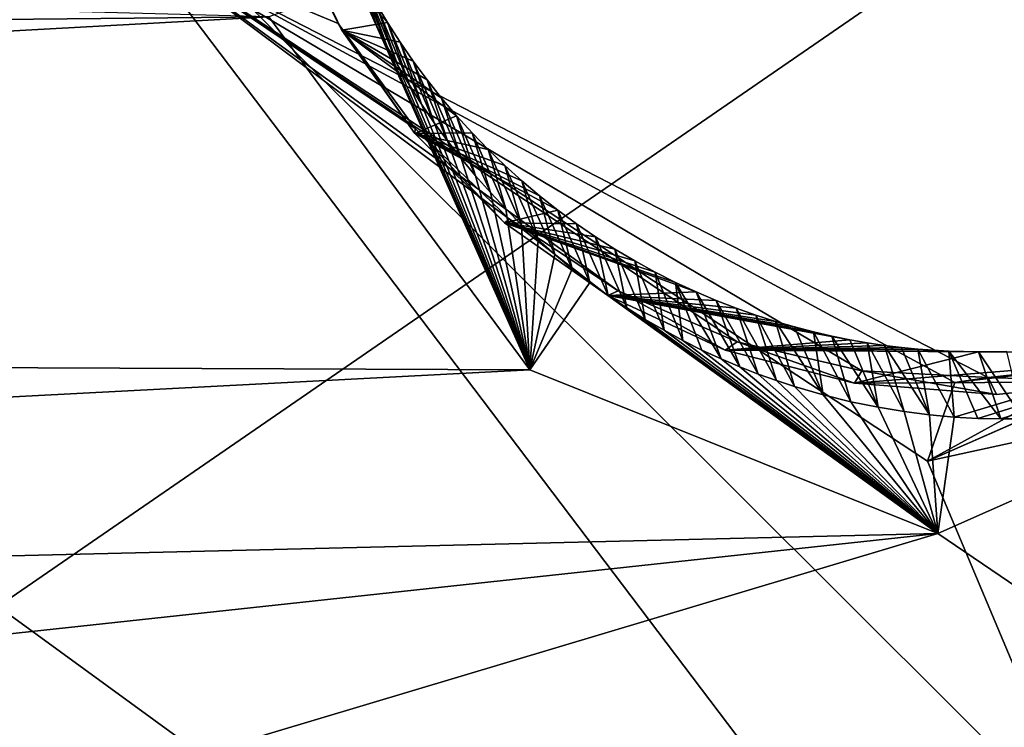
# Model space of a CAD drawing. Header units: millimetres. Extents: x -147 to 294, y -82 to 275.
# Tile 528 of 609: x 254.73 to 257.44, y 232.47 to 234.42. Entities that reach past the tile are written whole.
import ezdxf

# ---------------------------------------------------------------- set-up
doc = ezdxf.new("R2010")
doc.units = ezdxf.units.MM
doc.header["$LTSCALE"] = 67.506716
for name, color, linetype in [('1594', 7, 'CONTINUOUS'), ('1596', 7, 'CONTINUOUS'), ('1878', 7, 'CONTINUOUS'), ('2165', 7, 'CONTINUOUS'), ('2166', 7, 'CONTINUOUS'), ('2167', 7, 'CONTINUOUS'), ('2168', 7, 'CONTINUOUS'), ('2169', 7, 'CONTINUOUS'), ('2172', 7, 'CONTINUOUS'), ('2678', 7, 'CONTINUOUS'), ('2679', 7, 'CONTINUOUS'), ('556', 7, 'CONTINUOUS'), ('871', 7, 'CONTINUOUS')]:
    doc.layers.add(name, color=color, linetype=linetype)

msp = doc.modelspace()

# ---------------------------------------------------------------- linework, layer by layer
at = {"layer": '1594', "linetype": 'CONTINUOUS'}
for points in [[(258.604, 229.943, -12.1909), (247.9699, 237.6837, -9.2313), (255.0408, 234.6443, -10.9123), (258.604, 229.943, -12.1909)], [(257.2285, 233.2056, -11.559), (258.604, 229.943, -12.1909), (255.0408, 234.6443, -10.9123), (257.2285, 233.2056, -11.559)], [(258.4869, 233.4794, -11.8709), (258.604, 229.943, -12.1909), (257.2285, 233.2056, -11.559), (258.4869, 233.4794, -11.8709)]]:
    msp.add_3dface(points, dxfattribs=at)
at = {"layer": '1596', "linetype": 'CONTINUOUS'}
for points in [[(247.9699, 237.6837, -9.2313), (258.604, 229.943, -12.1909), (249.7922, 233.7785, -10.3514), (247.9699, 237.6837, -9.2313)], [(249.7922, 233.7785, -10.3514), (258.604, 229.943, -12.1909), (258.8374, 224.8327, -13.4302), (249.7922, 233.7785, -10.3514)]]:
    msp.add_3dface(points, dxfattribs=at)
at = {"layer": '1878', "linetype": 'CONTINUOUS'}
msp.add_3dface([(249.7922, 233.7785, -10.3514), (258.8374, 224.8327, -13.4302), (250.2658, 231.6527, -10.7034), (249.7922, 233.7785, -10.3514)], dxfattribs=at)
at = {"layer": '2165', "linetype": 'CONTINUOUS'}
for points in [[(255.6064, 234.4094, -10.2014), (255.0408, 234.6443, -10.9123), (255.4467, 234.7318, -10.1403), (255.6064, 234.4094, -10.2014)], [(257.2285, 233.2056, -11.559), (255.0408, 234.6443, -10.9123), (257.3035, 233.4215, -11.1643), (257.2285, 233.2056, -11.559)], [(257.3035, 233.4215, -11.1643), (255.0408, 234.6443, -10.9123), (257.3953, 233.4351, -10.7099), (257.3035, 233.4215, -11.1643)], [(257.3953, 233.4351, -10.7099), (255.0408, 234.6443, -10.9123), (257.048, 233.4539, -10.6223), (257.3953, 233.4351, -10.7099)], [(257.048, 233.4539, -10.6223), (255.0408, 234.6443, -10.9123), (256.7044, 233.5332, -10.5321), (257.048, 233.4539, -10.6223)], [(256.7044, 233.5332, -10.5321), (255.0408, 234.6443, -10.9123), (256.3767, 233.6736, -10.4424), (256.7044, 233.5332, -10.5321)], [(256.3767, 233.6736, -10.4424), (255.0408, 234.6443, -10.9123), (256.0784, 233.871, -10.3555), (256.3767, 233.6736, -10.4424)], [(256.0784, 233.871, -10.3555), (255.0408, 234.6443, -10.9123), (255.8183, 234.1199, -10.2738), (256.0784, 233.871, -10.3555)], [(255.8183, 234.1199, -10.2738), (255.0408, 234.6443, -10.9123), (255.6064, 234.4094, -10.2014), (255.8183, 234.1199, -10.2738)]]:
    msp.add_3dface(points, dxfattribs=at)
at = {"layer": '2166', "linetype": 'CONTINUOUS'}
for points in [[(258.4869, 233.4794, -11.8709), (257.2285, 233.2056, -11.559), (258.3123, 233.6801, -10.9242), (258.4869, 233.4794, -11.8709)], [(258.3123, 233.6801, -10.9242), (257.2285, 233.2056, -11.559), (258.0169, 233.5516, -10.8589), (258.3123, 233.6801, -10.9242)], [(258.0169, 233.5516, -10.8589), (257.2285, 233.2056, -11.559), (257.7088, 233.4696, -10.7868), (258.0169, 233.5516, -10.8589)], [(257.2285, 233.2056, -11.559), (257.3035, 233.4215, -11.1643), (257.7088, 233.4696, -10.7868), (257.2285, 233.2056, -11.559)], [(257.3035, 233.4215, -11.1643), (257.3953, 233.4351, -10.7099), (257.7088, 233.4696, -10.7868), (257.3035, 233.4215, -11.1643)]]:
    msp.add_3dface(points, dxfattribs=at)
at = {"layer": '2167', "linetype": 'CONTINUOUS'}
for points in [[(257.7088, 233.4696, -10.7868), (257.3953, 233.4351, -10.7099), (257.745, 233.423, -10.5527), (257.7088, 233.4696, -10.7868)], [(257.745, 233.423, -10.5527), (257.3953, 233.4351, -10.7099), (257.4184, 233.3889, -10.49), (257.745, 233.423, -10.5527)]]:
    msp.add_3dface(points, dxfattribs=at)
at = {"layer": '2168', "linetype": 'CONTINUOUS'}
for points in [[(255.6064, 234.4094, -10.2014), (255.4467, 234.7318, -10.1403), (255.6168, 234.3906, -10.0032), (255.6064, 234.4094, -10.2014)], [(255.6168, 234.3906, -10.0032), (255.4467, 234.7318, -10.1403), (255.4627, 234.7118, -9.9338), (255.6168, 234.3906, -10.0032)], [(255.8183, 234.1199, -10.2738), (255.6064, 234.4094, -10.2014), (255.8178, 234.1062, -10.0779), (255.8183, 234.1199, -10.2738)], [(255.8178, 234.1062, -10.0779), (255.6064, 234.4094, -10.2014), (255.6168, 234.3906, -10.0032), (255.8178, 234.1062, -10.0779)], [(256.0638, 233.8608, -10.1571), (255.8183, 234.1199, -10.2738), (255.8178, 234.1062, -10.0779), (256.0638, 233.8608, -10.1571)], [(256.0784, 233.871, -10.3555), (255.8183, 234.1199, -10.2738), (256.0638, 233.8608, -10.1571), (256.0784, 233.871, -10.3555)], [(256.3486, 233.6612, -10.239), (256.0784, 233.871, -10.3555), (256.0638, 233.8608, -10.1571), (256.3486, 233.6612, -10.239)], [(256.3767, 233.6736, -10.4424), (256.0784, 233.871, -10.3555), (256.3486, 233.6612, -10.239), (256.3767, 233.6736, -10.4424)], [(256.6715, 233.5103, -10.3229), (256.3767, 233.6736, -10.4424), (256.3486, 233.6612, -10.239), (256.6715, 233.5103, -10.3229)], [(256.7044, 233.5332, -10.5321), (256.3767, 233.6736, -10.4424), (256.6715, 233.5103, -10.3229), (256.7044, 233.5332, -10.5321)], [(257.0279, 233.42, -10.4065), (256.7044, 233.5332, -10.5321), (256.6715, 233.5103, -10.3229), (257.0279, 233.42, -10.4065)], [(257.048, 233.4539, -10.6223), (256.7044, 233.5332, -10.5321), (257.0279, 233.42, -10.4065), (257.048, 233.4539, -10.6223)], [(257.4184, 233.3889, -10.49), (257.048, 233.4539, -10.6223), (257.0279, 233.42, -10.4065), (257.4184, 233.3889, -10.49)], [(257.3953, 233.4351, -10.7099), (257.048, 233.4539, -10.6223), (257.4184, 233.3889, -10.49), (257.3953, 233.4351, -10.7099)]]:
    msp.add_3dface(points, dxfattribs=at)
at = {"layer": '2169', "linetype": 'CONTINUOUS'}
for points in [[(255.6168, 234.3906, -10.0032), (255.4627, 234.7118, -9.9338), (255.7419, 234.4115, -10.025), (255.6168, 234.3906, -10.0032)], [(255.7419, 234.4115, -10.025), (255.4627, 234.7118, -9.9338), (255.7088, 234.4666, -10.0118), (255.7419, 234.4115, -10.025)], [(255.7766, 234.3576, -10.0385), (255.6168, 234.3906, -10.0032), (255.7419, 234.4115, -10.025), (255.7766, 234.3576, -10.0385)], [(255.8178, 234.1062, -10.0779), (255.6168, 234.3906, -10.0032), (255.9321, 234.1553, -10.0942), (255.8178, 234.1062, -10.0779)], [(255.9321, 234.1553, -10.0942), (255.6168, 234.3906, -10.0032), (255.8909, 234.2038, -10.08), (255.9321, 234.1553, -10.0942)], [(255.8909, 234.2038, -10.08), (255.6168, 234.3906, -10.0032), (255.8512, 234.2537, -10.066), (255.8909, 234.2038, -10.08)], [(255.8512, 234.2537, -10.066), (255.6168, 234.3906, -10.0032), (255.8131, 234.305, -10.0522), (255.8512, 234.2537, -10.066)], [(255.8131, 234.305, -10.0522), (255.6168, 234.3906, -10.0032), (255.7766, 234.3576, -10.0385), (255.8131, 234.305, -10.0522)], [(255.9749, 234.1082, -10.1085), (255.8178, 234.1062, -10.0779), (255.9321, 234.1553, -10.0942), (255.9749, 234.1082, -10.1085)], [(256.0192, 234.0627, -10.1229), (255.8178, 234.1062, -10.0779), (255.9749, 234.1082, -10.1085), (256.0192, 234.0627, -10.1229)], [(256.0638, 233.8608, -10.1571), (255.8178, 234.1062, -10.0779), (256.2109, 233.8957, -10.1818), (256.0638, 233.8608, -10.1571)], [(256.2109, 233.8957, -10.1818), (255.8178, 234.1062, -10.0779), (256.1608, 233.935, -10.1669), (256.2109, 233.8957, -10.1818)], [(256.1608, 233.935, -10.1669), (255.8178, 234.1062, -10.0779), (256.1121, 233.9761, -10.1521), (256.1608, 233.935, -10.1669)], [(256.1121, 233.9761, -10.1521), (255.8178, 234.1062, -10.0779), (256.0649, 234.0186, -10.1375), (256.1121, 233.9761, -10.1521)], [(256.0649, 234.0186, -10.1375), (255.8178, 234.1062, -10.0779), (256.0192, 234.0627, -10.1229), (256.0649, 234.0186, -10.1375)], [(256.2622, 233.858, -10.1968), (256.0638, 233.8608, -10.1571), (256.2109, 233.8957, -10.1818), (256.2622, 233.858, -10.1968)], [(256.3486, 233.6612, -10.239), (256.0638, 233.8608, -10.1571), (256.5914, 233.6709, -10.2862), (256.3486, 233.6612, -10.239)], [(256.5914, 233.6709, -10.2862), (256.0638, 233.8608, -10.1571), (256.5353, 233.6968, -10.2717), (256.5914, 233.6709, -10.2862)], [(256.5353, 233.6968, -10.2717), (256.0638, 233.8608, -10.1571), (256.4789, 233.7252, -10.2568), (256.5353, 233.6968, -10.2717)], [(256.4789, 233.7252, -10.2568), (256.0638, 233.8608, -10.1571), (256.4229, 233.7558, -10.2417), (256.4789, 233.7252, -10.2568)], [(256.4229, 233.7558, -10.2417), (256.0638, 233.8608, -10.1571), (256.368, 233.7882, -10.2267), (256.4229, 233.7558, -10.2417)], [(256.368, 233.7882, -10.2267), (256.0638, 233.8608, -10.1571), (256.3145, 233.8222, -10.2117), (256.368, 233.7882, -10.2267)], [(256.3145, 233.8222, -10.2117), (256.0638, 233.8608, -10.1571), (256.2622, 233.858, -10.1968), (256.3145, 233.8222, -10.2117)], [(256.6466, 233.6474, -10.3003), (256.3486, 233.6612, -10.239), (256.5914, 233.6709, -10.2862), (256.6466, 233.6474, -10.3003)], [(256.6715, 233.5103, -10.3229), (256.3486, 233.6612, -10.239), (257.0144, 233.5394, -10.3883), (256.6715, 233.5103, -10.3229)], [(257.0144, 233.5394, -10.3883), (256.3486, 233.6612, -10.239), (256.9651, 233.5493, -10.3771), (257.0144, 233.5394, -10.3883)], [(256.9651, 233.5493, -10.3771), (256.3486, 233.6612, -10.239), (256.9146, 233.5609, -10.3654), (256.9651, 233.5493, -10.3771)], [(256.9146, 233.5609, -10.3654), (256.3486, 233.6612, -10.239), (256.8628, 233.5743, -10.3532), (256.9146, 233.5609, -10.3654)], [(256.8628, 233.5743, -10.3532), (256.3486, 233.6612, -10.239), (256.8098, 233.5896, -10.3405), (256.8628, 233.5743, -10.3532)], [(256.8098, 233.5896, -10.3405), (256.3486, 233.6612, -10.239), (256.756, 233.6069, -10.3275), (256.8098, 233.5896, -10.3405)], [(256.756, 233.6069, -10.3275), (256.3486, 233.6612, -10.239), (256.7015, 233.6261, -10.3141), (256.756, 233.6069, -10.3275)], [(256.7015, 233.6261, -10.3141), (256.3486, 233.6612, -10.239), (256.6466, 233.6474, -10.3003), (256.7015, 233.6261, -10.3141)], [(257.0627, 233.5309, -10.3992), (256.6715, 233.5103, -10.3229), (257.0144, 233.5394, -10.3883), (257.0627, 233.5309, -10.3992)], [(257.1101, 233.5238, -10.4097), (256.6715, 233.5103, -10.3229), (257.0627, 233.5309, -10.3992), (257.1101, 233.5238, -10.4097)], [(257.1566, 233.518, -10.4199), (256.6715, 233.5103, -10.3229), (257.1101, 233.5238, -10.4097), (257.1566, 233.518, -10.4199)], [(257.2021, 233.5134, -10.4298), (256.6715, 233.5103, -10.3229), (257.1566, 233.518, -10.4199), (257.2021, 233.5134, -10.4298)], [(257.2873, 233.5077, -10.4478), (256.6715, 233.5103, -10.3229), (257.2021, 233.5134, -10.4298), (257.2873, 233.5077, -10.4478)], [(257.0279, 233.42, -10.4065), (256.6715, 233.5103, -10.3229), (257.369, 233.5058, -10.4648), (257.0279, 233.42, -10.4065)], [(257.369, 233.5058, -10.4648), (256.6715, 233.5103, -10.3229), (257.2873, 233.5077, -10.4478), (257.369, 233.5058, -10.4648)], [(258.0553, 233.5025, -10.6065), (257.0279, 233.42, -10.4065), (257.369, 233.5058, -10.4648), (258.0553, 233.5025, -10.6065)], [(257.4469, 233.5071, -10.4805), (258.0553, 233.5025, -10.6065), (257.369, 233.5058, -10.4648), (257.4469, 233.5071, -10.4805)], [(258.0553, 233.5025, -10.6065), (257.745, 233.423, -10.5527), (257.0279, 233.42, -10.4065), (258.0553, 233.5025, -10.6065)], [(257.745, 233.423, -10.5527), (257.4184, 233.3889, -10.49), (257.0279, 233.42, -10.4065), (257.745, 233.423, -10.5527)]]:
    msp.add_3dface(points, dxfattribs=at)
at = {"layer": '2172', "linetype": 'CONTINUOUS'}
for points in [[(236.8629, 234.9175, -6.1195), (238.4753, 234.2592, -6.3686), (255.4156, 234.4273, -8.9337), (236.8629, 234.9175, -6.1195)], [(238.4753, 234.2592, -6.3686), (238.9791, 233.5259, -6.5105), (255.4156, 234.4273, -8.9337), (238.4753, 234.2592, -6.3686)], [(255.4156, 234.4273, -8.9337), (238.9791, 233.5259, -6.5105), (256.134, 233.4566, -9.1952), (255.4156, 234.4273, -8.9337)], [(263.137, 229.0156, -11.3405), (259.3932, 233.9531, -9.7992), (257.257, 233.006, -9.4782), (263.137, 229.0156, -11.3405)], [(238.9791, 233.5259, -6.5105), (239.1684, 232.5712, -6.6465), (256.134, 233.4566, -9.1952), (238.9791, 233.5259, -6.5105)], [(256.134, 233.4566, -9.1952), (239.1684, 232.5712, -6.6465), (257.257, 233.006, -9.4782), (256.134, 233.4566, -9.1952)], [(257.257, 233.006, -9.4782), (239.1684, 232.5712, -6.6465), (247.9319, 231.9992, -7.9217), (257.257, 233.006, -9.4782)], [(249.8956, 230.8055, -8.4004), (257.257, 233.006, -9.4782), (247.9319, 231.9992, -7.9217), (249.8956, 230.8055, -8.4004)], [(263.137, 229.0156, -11.3405), (257.257, 233.006, -9.4782), (249.8956, 230.8055, -8.4004), (263.137, 229.0156, -11.3405)]]:
    msp.add_3dface(points, dxfattribs=at)
at = {"layer": '2678', "linetype": 'CONTINUOUS'}
for points in [[(255.4156, 234.4273, -8.9337), (256.134, 233.4566, -9.1952), (255.6611, 234.5164, -9.235), (255.4156, 234.4273, -8.9337)], [(255.6611, 234.5164, -9.235), (256.134, 233.4566, -9.1952), (255.6859, 234.4591, -9.2462), (255.6611, 234.5164, -9.235)], [(255.6859, 234.4591, -9.2462), (256.134, 233.4566, -9.1952), (255.7124, 234.4028, -9.2577), (255.6859, 234.4591, -9.2462)], [(255.7124, 234.4028, -9.2577), (256.134, 233.4566, -9.1952), (255.7407, 234.3474, -9.2695), (255.7124, 234.4028, -9.2577)], [(255.7407, 234.3474, -9.2695), (256.134, 233.4566, -9.1952), (255.7706, 234.293, -9.2815), (255.7407, 234.3474, -9.2695)], [(255.7706, 234.293, -9.2815), (256.134, 233.4566, -9.1952), (255.8023, 234.2396, -9.2938), (255.7706, 234.293, -9.2815)], [(255.8023, 234.2396, -9.2938), (256.134, 233.4566, -9.1952), (255.8355, 234.1873, -9.3064), (255.8023, 234.2396, -9.2938)], [(255.8355, 234.1873, -9.3064), (256.134, 233.4566, -9.1952), (255.8704, 234.1361, -9.3192), (255.8355, 234.1873, -9.3064)], [(255.8704, 234.1361, -9.3192), (256.134, 233.4566, -9.1952), (255.9069, 234.0861, -9.3322), (255.8704, 234.1361, -9.3192)], [(255.9069, 234.0861, -9.3322), (256.134, 233.4566, -9.1952), (255.9449, 234.0374, -9.3454), (255.9069, 234.0861, -9.3322)], [(255.9449, 234.0374, -9.3454), (256.134, 233.4566, -9.1952), (255.9843, 233.9899, -9.3588), (255.9449, 234.0374, -9.3454)], [(255.9843, 233.9899, -9.3588), (256.134, 233.4566, -9.1952), (256.0253, 233.9438, -9.3724), (255.9843, 233.9899, -9.3588)], [(256.0253, 233.9438, -9.3724), (256.134, 233.4566, -9.1952), (256.0676, 233.899, -9.3862), (256.0253, 233.9438, -9.3724)], [(257.257, 233.006, -9.4782), (259.3932, 233.9531, -9.7992), (257.3019, 233.3266, -9.7141), (257.257, 233.006, -9.4782)], [(257.3019, 233.3266, -9.7141), (259.3932, 233.9531, -9.7992), (257.3673, 233.323, -9.7287), (257.3019, 233.3266, -9.7141)], [(257.3673, 233.323, -9.7287), (259.3932, 233.9531, -9.7992), (257.4304, 233.3215, -9.7427), (257.3673, 233.323, -9.7287)], [(257.4304, 233.3215, -9.7427), (259.3932, 233.9531, -9.7992), (257.4915, 233.3221, -9.756), (257.4304, 233.3215, -9.7427)], [(256.0676, 233.899, -9.3862), (256.134, 233.4566, -9.1952), (256.1113, 233.8556, -9.4002), (256.0676, 233.899, -9.3862)], [(256.1113, 233.8556, -9.4002), (256.134, 233.4566, -9.1952), (256.1564, 233.8137, -9.4142), (256.1113, 233.8556, -9.4002)], [(256.1564, 233.8137, -9.4142), (256.134, 233.4566, -9.1952), (256.2026, 233.7733, -9.4284), (256.1564, 233.8137, -9.4142)], [(256.2026, 233.7733, -9.4284), (256.134, 233.4566, -9.1952), (256.2504, 233.7342, -9.4428), (256.2026, 233.7733, -9.4284)], [(256.2504, 233.7342, -9.4428), (256.134, 233.4566, -9.1952), (256.2995, 233.6967, -9.4574), (256.2504, 233.7342, -9.4428)], [(256.134, 233.4566, -9.1952), (257.257, 233.006, -9.4782), (256.2995, 233.6967, -9.4574), (256.134, 233.4566, -9.1952)], [(256.2995, 233.6967, -9.4574), (257.257, 233.006, -9.4782), (256.3497, 233.6608, -9.472), (256.2995, 233.6967, -9.4574)], [(256.3497, 233.6608, -9.472), (257.257, 233.006, -9.4782), (256.4005, 233.6269, -9.4865), (256.3497, 233.6608, -9.472)], [(256.4005, 233.6269, -9.4865), (257.257, 233.006, -9.4782), (256.4517, 233.595, -9.5009), (256.4005, 233.6269, -9.4865)], [(256.4517, 233.595, -9.5009), (257.257, 233.006, -9.4782), (256.5032, 233.5652, -9.5152), (256.4517, 233.595, -9.5009)], [(256.5032, 233.5652, -9.5152), (257.257, 233.006, -9.4782), (256.5553, 233.5371, -9.5295), (256.5032, 233.5652, -9.5152)], [(256.5553, 233.5371, -9.5295), (257.257, 233.006, -9.4782), (256.6077, 233.5109, -9.5436), (256.5553, 233.5371, -9.5295)], [(256.6077, 233.5109, -9.5436), (257.257, 233.006, -9.4782), (256.6601, 233.4867, -9.5575), (256.6077, 233.5109, -9.5436)], [(256.6601, 233.4867, -9.5575), (257.257, 233.006, -9.4782), (256.7119, 233.4646, -9.5711), (256.6601, 233.4867, -9.5575)], [(256.7119, 233.4646, -9.5711), (257.257, 233.006, -9.4782), (256.7628, 233.4447, -9.5842), (256.7119, 233.4646, -9.5711)], [(256.7628, 233.4447, -9.5842), (257.257, 233.006, -9.4782), (256.8129, 233.4267, -9.597), (256.7628, 233.4447, -9.5842)], [(256.8129, 233.4267, -9.597), (257.257, 233.006, -9.4782), (256.8621, 233.4105, -9.6094), (256.8129, 233.4267, -9.597)], [(256.8621, 233.4105, -9.6094), (257.257, 233.006, -9.4782), (256.9409, 233.3875, -9.629), (256.8621, 233.4105, -9.6094)], [(256.9409, 233.3875, -9.629), (257.257, 233.006, -9.4782), (257.0178, 233.3686, -9.6477), (256.9409, 233.3875, -9.629)], [(257.0178, 233.3686, -9.6477), (257.257, 233.006, -9.4782), (257.0924, 233.3534, -9.6656), (257.0178, 233.3686, -9.6477)], [(257.0924, 233.3534, -9.6656), (257.257, 233.006, -9.4782), (257.1643, 233.3416, -9.6825), (257.0924, 233.3534, -9.6656)], [(257.1643, 233.3416, -9.6825), (257.257, 233.006, -9.4782), (257.2342, 233.3328, -9.6987), (257.1643, 233.3416, -9.6825)], [(257.2342, 233.3328, -9.6987), (257.257, 233.006, -9.4782), (257.3019, 233.3266, -9.7141), (257.2342, 233.3328, -9.6987)]]:
    msp.add_3dface(points, dxfattribs=at)
at = {"layer": '2679', "linetype": 'CONTINUOUS'}
for points in [[(255.648, 234.5806, -9.9859), (255.6226, 234.6344, -9.9743), (255.7124, 234.4028, -9.2577), (255.648, 234.5806, -9.9859)], [(255.6226, 234.6344, -9.9743), (255.6859, 234.4591, -9.2462), (255.7124, 234.4028, -9.2577), (255.6226, 234.6344, -9.9743)], [(255.6775, 234.5231, -9.9987), (255.648, 234.5806, -9.9859), (255.7407, 234.3474, -9.2695), (255.6775, 234.5231, -9.9987)], [(255.648, 234.5806, -9.9859), (255.7124, 234.4028, -9.2577), (255.7407, 234.3474, -9.2695), (255.648, 234.5806, -9.9859)], [(255.7088, 234.4666, -10.0118), (255.6775, 234.5231, -9.9987), (255.7706, 234.293, -9.2815), (255.7088, 234.4666, -10.0118)], [(255.6775, 234.5231, -9.9987), (255.7407, 234.3474, -9.2695), (255.7706, 234.293, -9.2815), (255.6775, 234.5231, -9.9987)], [(255.7419, 234.4115, -10.025), (255.7088, 234.4666, -10.0118), (255.8023, 234.2396, -9.2938), (255.7419, 234.4115, -10.025)], [(255.7088, 234.4666, -10.0118), (255.7706, 234.293, -9.2815), (255.8023, 234.2396, -9.2938), (255.7088, 234.4666, -10.0118)], [(255.7766, 234.3576, -10.0385), (255.7419, 234.4115, -10.025), (255.8355, 234.1873, -9.3064), (255.7766, 234.3576, -10.0385)], [(255.7419, 234.4115, -10.025), (255.8023, 234.2396, -9.2938), (255.8355, 234.1873, -9.3064), (255.7419, 234.4115, -10.025)], [(255.8131, 234.305, -10.0522), (255.7766, 234.3576, -10.0385), (255.8704, 234.1361, -9.3192), (255.8131, 234.305, -10.0522)], [(255.7766, 234.3576, -10.0385), (255.8355, 234.1873, -9.3064), (255.8704, 234.1361, -9.3192), (255.7766, 234.3576, -10.0385)], [(255.8512, 234.2537, -10.066), (255.8131, 234.305, -10.0522), (255.9069, 234.0861, -9.3322), (255.8512, 234.2537, -10.066)], [(255.8131, 234.305, -10.0522), (255.8704, 234.1361, -9.3192), (255.9069, 234.0861, -9.3322), (255.8131, 234.305, -10.0522)], [(255.8909, 234.2038, -10.08), (255.8512, 234.2537, -10.066), (255.9449, 234.0374, -9.3454), (255.8909, 234.2038, -10.08)], [(255.8512, 234.2537, -10.066), (255.9069, 234.0861, -9.3322), (255.9449, 234.0374, -9.3454), (255.8512, 234.2537, -10.066)], [(255.9321, 234.1553, -10.0942), (255.8909, 234.2038, -10.08), (255.9843, 233.9899, -9.3588), (255.9321, 234.1553, -10.0942)], [(255.8909, 234.2038, -10.08), (255.9449, 234.0374, -9.3454), (255.9843, 233.9899, -9.3588), (255.8909, 234.2038, -10.08)], [(255.9749, 234.1082, -10.1085), (255.9321, 234.1553, -10.0942), (256.0253, 233.9438, -9.3724), (255.9749, 234.1082, -10.1085)], [(255.9321, 234.1553, -10.0942), (255.9843, 233.9899, -9.3588), (256.0253, 233.9438, -9.3724), (255.9321, 234.1553, -10.0942)], [(256.0192, 234.0627, -10.1229), (255.9749, 234.1082, -10.1085), (256.0676, 233.899, -9.3862), (256.0192, 234.0627, -10.1229)], [(255.9749, 234.1082, -10.1085), (256.0253, 233.9438, -9.3724), (256.0676, 233.899, -9.3862), (255.9749, 234.1082, -10.1085)], [(256.0649, 234.0186, -10.1375), (256.0192, 234.0627, -10.1229), (256.1113, 233.8556, -9.4002), (256.0649, 234.0186, -10.1375)], [(256.0192, 234.0627, -10.1229), (256.0676, 233.899, -9.3862), (256.1113, 233.8556, -9.4002), (256.0192, 234.0627, -10.1229)], [(256.1121, 233.9761, -10.1521), (256.0649, 234.0186, -10.1375), (256.1564, 233.8137, -9.4142), (256.1121, 233.9761, -10.1521)], [(256.0649, 234.0186, -10.1375), (256.1113, 233.8556, -9.4002), (256.1564, 233.8137, -9.4142), (256.0649, 234.0186, -10.1375)], [(256.1608, 233.935, -10.1669), (256.1121, 233.9761, -10.1521), (256.2026, 233.7733, -9.4284), (256.1608, 233.935, -10.1669)], [(256.1121, 233.9761, -10.1521), (256.1564, 233.8137, -9.4142), (256.2026, 233.7733, -9.4284), (256.1121, 233.9761, -10.1521)], [(256.2109, 233.8957, -10.1818), (256.1608, 233.935, -10.1669), (256.2504, 233.7342, -9.4428), (256.2109, 233.8957, -10.1818)], [(256.1608, 233.935, -10.1669), (256.2026, 233.7733, -9.4284), (256.2504, 233.7342, -9.4428), (256.1608, 233.935, -10.1669)], [(256.2622, 233.858, -10.1968), (256.2109, 233.8957, -10.1818), (256.2995, 233.6967, -9.4574), (256.2622, 233.858, -10.1968)], [(256.2109, 233.8957, -10.1818), (256.2504, 233.7342, -9.4428), (256.2995, 233.6967, -9.4574), (256.2109, 233.8957, -10.1818)], [(256.3145, 233.8222, -10.2117), (256.2622, 233.858, -10.1968), (256.3497, 233.6608, -9.472), (256.3145, 233.8222, -10.2117)], [(256.2622, 233.858, -10.1968), (256.2995, 233.6967, -9.4574), (256.3497, 233.6608, -9.472), (256.2622, 233.858, -10.1968)], [(256.368, 233.7882, -10.2267), (256.3145, 233.8222, -10.2117), (256.4005, 233.6269, -9.4865), (256.368, 233.7882, -10.2267)], [(256.3145, 233.8222, -10.2117), (256.3497, 233.6608, -9.472), (256.4005, 233.6269, -9.4865), (256.3145, 233.8222, -10.2117)], [(256.4229, 233.7558, -10.2417), (256.368, 233.7882, -10.2267), (256.4517, 233.595, -9.5009), (256.4229, 233.7558, -10.2417)], [(256.368, 233.7882, -10.2267), (256.4005, 233.6269, -9.4865), (256.4517, 233.595, -9.5009), (256.368, 233.7882, -10.2267)], [(256.4789, 233.7252, -10.2568), (256.4229, 233.7558, -10.2417), (256.5032, 233.5652, -9.5152), (256.4789, 233.7252, -10.2568)], [(256.4229, 233.7558, -10.2417), (256.4517, 233.595, -9.5009), (256.5032, 233.5652, -9.5152), (256.4229, 233.7558, -10.2417)], [(256.5353, 233.6968, -10.2717), (256.4789, 233.7252, -10.2568), (256.5553, 233.5371, -9.5295), (256.5353, 233.6968, -10.2717)], [(256.4789, 233.7252, -10.2568), (256.5032, 233.5652, -9.5152), (256.5553, 233.5371, -9.5295), (256.4789, 233.7252, -10.2568)], [(256.5914, 233.6709, -10.2862), (256.5353, 233.6968, -10.2717), (256.6601, 233.4867, -9.5575), (256.5914, 233.6709, -10.2862)], [(256.5353, 233.6968, -10.2717), (256.5553, 233.5371, -9.5295), (256.6077, 233.5109, -9.5436), (256.5353, 233.6968, -10.2717)], [(256.5353, 233.6968, -10.2717), (256.6077, 233.5109, -9.5436), (256.6601, 233.4867, -9.5575), (256.5353, 233.6968, -10.2717)], [(256.6466, 233.6474, -10.3003), (256.5914, 233.6709, -10.2862), (256.7119, 233.4646, -9.5711), (256.6466, 233.6474, -10.3003)], [(256.5914, 233.6709, -10.2862), (256.6601, 233.4867, -9.5575), (256.7119, 233.4646, -9.5711), (256.5914, 233.6709, -10.2862)], [(256.7015, 233.6261, -10.3141), (256.6466, 233.6474, -10.3003), (256.7628, 233.4447, -9.5842), (256.7015, 233.6261, -10.3141)], [(256.6466, 233.6474, -10.3003), (256.7119, 233.4646, -9.5711), (256.7628, 233.4447, -9.5842), (256.6466, 233.6474, -10.3003)], [(256.756, 233.6069, -10.3275), (256.7015, 233.6261, -10.3141), (256.8129, 233.4267, -9.597), (256.756, 233.6069, -10.3275)], [(256.7015, 233.6261, -10.3141), (256.7628, 233.4447, -9.5842), (256.8129, 233.4267, -9.597), (256.7015, 233.6261, -10.3141)], [(256.8098, 233.5896, -10.3405), (256.756, 233.6069, -10.3275), (256.8621, 233.4105, -9.6094), (256.8098, 233.5896, -10.3405)], [(256.756, 233.6069, -10.3275), (256.8129, 233.4267, -9.597), (256.8621, 233.4105, -9.6094), (256.756, 233.6069, -10.3275)], [(256.8628, 233.5743, -10.3532), (256.8098, 233.5896, -10.3405), (256.9409, 233.3875, -9.629), (256.8628, 233.5743, -10.3532)], [(256.8098, 233.5896, -10.3405), (256.8621, 233.4105, -9.6094), (256.9409, 233.3875, -9.629), (256.8098, 233.5896, -10.3405)], [(256.9146, 233.5609, -10.3654), (256.8628, 233.5743, -10.3532), (256.9409, 233.3875, -9.629), (256.9146, 233.5609, -10.3654)], [(256.9651, 233.5493, -10.3771), (256.9146, 233.5609, -10.3654), (257.0178, 233.3686, -9.6477), (256.9651, 233.5493, -10.3771)], [(256.9146, 233.5609, -10.3654), (256.9409, 233.3875, -9.629), (257.0178, 233.3686, -9.6477), (256.9146, 233.5609, -10.3654)], [(257.0144, 233.5394, -10.3883), (256.9651, 233.5493, -10.3771), (257.0924, 233.3534, -9.6656), (257.0144, 233.5394, -10.3883)], [(256.9651, 233.5493, -10.3771), (257.0178, 233.3686, -9.6477), (257.0924, 233.3534, -9.6656), (256.9651, 233.5493, -10.3771)], [(257.0627, 233.5309, -10.3992), (257.0144, 233.5394, -10.3883), (257.0924, 233.3534, -9.6656), (257.0627, 233.5309, -10.3992)], [(257.1101, 233.5238, -10.4097), (257.0627, 233.5309, -10.3992), (257.1643, 233.3416, -9.6825), (257.1101, 233.5238, -10.4097)], [(257.0627, 233.5309, -10.3992), (257.0924, 233.3534, -9.6656), (257.1643, 233.3416, -9.6825), (257.0627, 233.5309, -10.3992)], [(257.1566, 233.518, -10.4199), (257.1101, 233.5238, -10.4097), (257.2342, 233.3328, -9.6987), (257.1566, 233.518, -10.4199)], [(257.1101, 233.5238, -10.4097), (257.1643, 233.3416, -9.6825), (257.2342, 233.3328, -9.6987), (257.1101, 233.5238, -10.4097)], [(257.2021, 233.5134, -10.4298), (257.1566, 233.518, -10.4199), (257.2342, 233.3328, -9.6987), (257.2021, 233.5134, -10.4298)], [(257.2873, 233.5077, -10.4478), (257.2021, 233.5134, -10.4298), (257.3019, 233.3266, -9.7141), (257.2873, 233.5077, -10.4478)], [(257.2021, 233.5134, -10.4298), (257.2342, 233.3328, -9.6987), (257.3019, 233.3266, -9.7141), (257.2021, 233.5134, -10.4298)], [(257.369, 233.5058, -10.4648), (257.2873, 233.5077, -10.4478), (257.4304, 233.3215, -9.7427), (257.369, 233.5058, -10.4648)], [(257.2873, 233.5077, -10.4478), (257.3019, 233.3266, -9.7141), (257.3673, 233.323, -9.7287), (257.2873, 233.5077, -10.4478)], [(257.2873, 233.5077, -10.4478), (257.3673, 233.323, -9.7287), (257.4304, 233.3215, -9.7427), (257.2873, 233.5077, -10.4478)], [(257.4469, 233.5071, -10.4805), (257.369, 233.5058, -10.4648), (257.4915, 233.3221, -9.756), (257.4469, 233.5071, -10.4805)], [(257.369, 233.5058, -10.4648), (257.4304, 233.3215, -9.7427), (257.4915, 233.3221, -9.756), (257.369, 233.5058, -10.4648)]]:
    msp.add_3dface(points, dxfattribs=at)
at = {"layer": '556', "linetype": 'CONTINUOUS'}
for points in [[(233.3916, 226.4584, -39.0858), (261.5082, 237.5115, -37.2259), (233.1463, 217.9973, -41.4154), (233.3916, 226.4584, -39.0858)], [(233.1463, 217.9973, -41.4154), (261.5082, 237.5115, -37.2259), (262.8979, 217.597, -42.8457), (233.1463, 217.9973, -41.4154)], [(233.6799, 235.3329, -36.3477), (261.5082, 237.5115, -37.2259), (233.3916, 226.4584, -39.0858), (233.6799, 235.3329, -36.3477)]]:
    msp.add_3dface(points, dxfattribs=at)
at = {"layer": '871', "linetype": 'CONTINUOUS'}
for points in [[(258.5558, 231.2743, -37.6522), (277.3847, 252.8882, -29.0322), (248.3345, 241.4576, -34.1554), (258.5558, 231.2743, -37.6522)], [(233.3241, 217.4829, -39.7272), (258.5558, 231.2743, -37.6522), (248.3345, 241.4576, -34.1554), (233.3241, 217.4829, -39.7272)]]:
    msp.add_3dface(points, dxfattribs=at)

doc.saveas('drawing.dxf')
